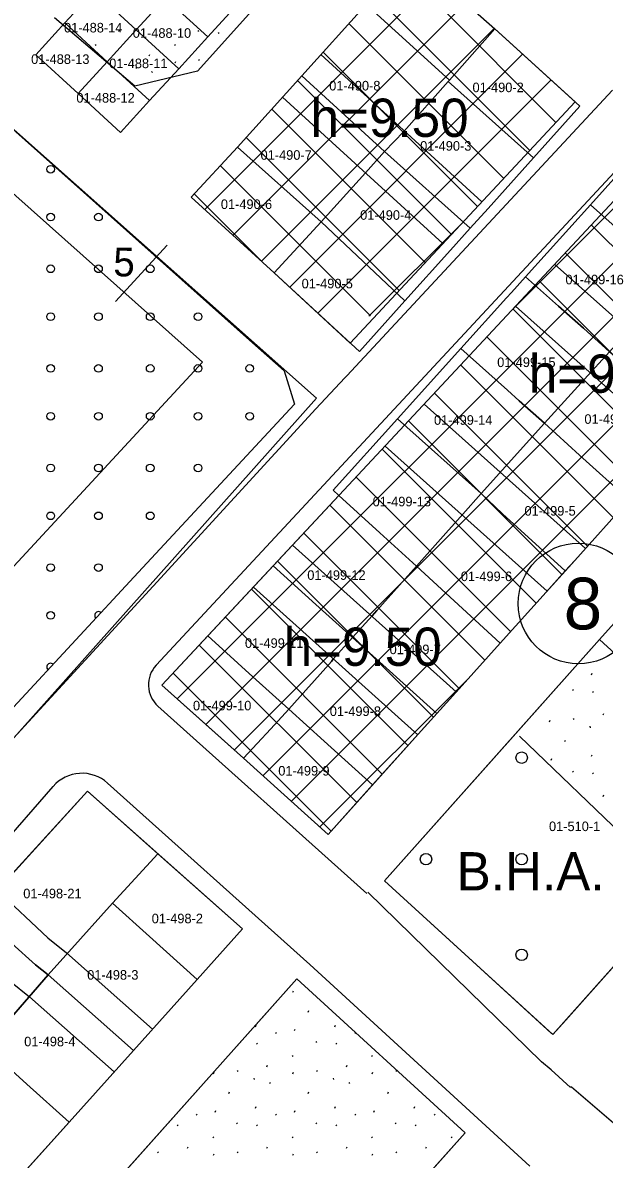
# Model space of a CAD drawing. Extents: x 413946 to 415528, y 4453939 to 4454944.
# Drawn here: x 415275 to 415335.7, y 4454614.8 to 4454733.5 of the extents above; entities that cross this region are included whole.
import ezdxf

# ---------------------------------------------------------------- set-up
doc = ezdxf.new("R2010")
doc.units = 0
for name, color, linetype in [('0_KADASTRO', 7, 'Continuous'), ('Level 20', 7, 'Continuous'), ('Level 27', 7, 'Continuous'), ('Level 28', 7, 'Continuous'), ('Level 29', 7, 'Continuous'), ('Level 30', 7, 'Continuous'), ('Level 33', 7, 'Continuous'), ('Level 34', 7, 'Continuous'), ('Level 41', 7, 'Continuous'), ('Level 43', 7, 'Continuous'), ('Level 57', 7, 'Continuous'), ('Level 58', 7, 'Continuous'), ('Level 59', 7, 'Continuous'), ('Level 62', 7, 'Continuous')]:
    doc.layers.add(name, color=color, linetype=linetype)

msp = doc.modelspace()

# ---------------------------------------------------------------- linework, layer by layer
at = {"layer": '0_KADASTRO'}
for points in [[(415283.89, 4454735.45), (415286.83, 4454732.74), (415283.8, 4454729.42), (415279.38, 4454733.47), (415281.18, 4454735.45)], [(415289.3, 4454735.45), (415286.83, 4454732.74), (415283.89, 4454735.45)], [(415290.54, 4454735.45), (415294.29, 4454732.01), (415291.26, 4454728.69), (415286.83, 4454732.74), (415289.3, 4454735.45)], [(415297.2, 4454735.45), (415297.32, 4454735.34), (415294.29, 4454732.01), (415290.54, 4454735.45)], [(415321.35, 4454735.45), (415324.27, 4454732.85), (415319.54, 4454727.49), (415310.85, 4454735.41), (415310.88, 4454735.45)]]:
    msp.add_lwpolyline(points, dxfattribs=at)
for points in [[(415304.11, 4454727.94), (415310.85, 4454735.41), (415319.54, 4454727.49), (415319.41, 4454727.34), (415314.76, 4454722.12), (415312.75, 4454720.05)], [(415276.35, 4454730.15), (415279.38, 4454733.47), (415283.8, 4454729.42), (415280.77, 4454726.09)], [(415283.8, 4454729.42), (415286.83, 4454732.74), (415291.26, 4454728.69), (415288.22, 4454725.36)], [(415319.41, 4454727.34), (415319.54, 4454727.49), (415324.27, 4454732.85), (415333.16, 4454724.77), (415328.31, 4454719.38)], [(415199.76, 4454658.01), (415238.68, 4454701.13), (415248.73, 4454712.27), (415265.02, 4454730.32), (415305.64, 4454694.27), (415240.14, 4454620.83), (415214.89, 4454644.08), (415205.4, 4454652.82)], [(415280.77, 4454726.09), (415283.8, 4454729.42), (415288.22, 4454725.36), (415285.19, 4454722.04)], [(415297.4, 4454720.49), (415304.11, 4454727.94), (415312.75, 4454720.05), (415310.78, 4454717.81), (415306.15, 4454712.71)], [(415312.75, 4454720.05), (415314.76, 4454722.12), (415319.41, 4454727.34), (415328.31, 4454719.38), (415323.57, 4454714.1), (415321.71, 4454712.02)], [(415292.56, 4454715.28), (415297.4, 4454720.49), (415306.15, 4454712.71), (415301.24, 4454707.38)], [(415306.15, 4454712.71), (415310.78, 4454717.81), (415312.75, 4454720.05), (415321.71, 4454712.02), (415319.66, 4454709.74), (415314.89, 4454704.44)], [(415334.27, 4454714.48), (415338.87, 4454719.58), (415347.64, 4454711.76), (415343.01, 4454706.66)], [(415327.49, 4454706.96), (415334.27, 4454714.48), (415343.01, 4454706.66), (415336.26, 4454699.11), (415333.53, 4454701.58), (415330.94, 4454703.88)], [(415301.24, 4454707.38), (415306.15, 4454712.71), (415314.89, 4454704.44), (415310.14, 4454699.15)], [(415320.74, 4454699.47), (415325.51, 4454704.76), (415326.01, 4454705.32), (415327.49, 4454706.96), (415330.94, 4454703.88), (415333.53, 4454701.58), (415336.26, 4454699.11), (415333.64, 4454696.26), (415329.46, 4454691.68), (415326.84, 4454693.99), (415325.6, 4454695.1)], [(415314.12, 4454692.13), (415320.74, 4454699.47), (415325.6, 4454695.1), (415326.84, 4454693.99), (415329.46, 4454691.68), (415322.85, 4454684.32)], [(415329.46, 4454691.68), (415333.64, 4454696.26), (415336.26, 4454699.11), (415338.5, 4454697.15), (415342.25, 4454693.82), (415345.14, 4454691.24), (415343.08, 4454688.95), (415338.33, 4454683.67), (415333.13, 4454688.34)], [(415307.41, 4454684.68), (415314.12, 4454692.13), (415322.85, 4454684.32), (415320.93, 4454682.17), (415320.38, 4454681.54), (415319.17, 4454680.18), (415316.09, 4454676.72), (415312.26, 4454680.23), (415308, 4454684.13)], [(415322.85, 4454684.32), (415329.46, 4454691.68), (415333.13, 4454688.34), (415338.33, 4454683.67), (415332.63, 4454677.34), (415331.62, 4454676.23), (415325.1, 4454682.19)], [(415301.11, 4454676.75), (415308, 4454684.13), (415312.26, 4454680.23), (415316.09, 4454676.72), (415314.9, 4454675.4), (415311.96, 4454672.1), (415311.46, 4454671.55), (415309.42, 4454669.28), (415305.58, 4454672.74)], [(415316.09, 4454676.72), (415319.17, 4454680.18), (415320.38, 4454681.54), (415320.93, 4454682.17), (415322.85, 4454684.32), (415325.1, 4454682.19), (415331.62, 4454676.23), (415329.63, 4454674.01), (415324.84, 4454668.69)], [(415294.3, 4454669.45), (415301.11, 4454676.75), (415305.58, 4454672.74), (415309.42, 4454669.28), (415307.37, 4454666.97), (415307.21, 4454666.78), (415302.78, 4454661.78), (415299.02, 4454665.18)], [(415309.42, 4454669.28), (415311.46, 4454671.55), (415311.96, 4454672.1), (415314.9, 4454675.4), (415316.09, 4454676.72), (415324.84, 4454668.69), (415320.87, 4454664.28), (415318.24, 4454661.36)], [(415300.36, 4454663.97), (415299.02, 4454665.18), (415294.3, 4454669.45), (415289.51, 4454664.32), (415294.37, 4454659.94), (415298.02, 4454656.67), (415300.89, 4454659.75), (415302.78, 4454661.78)], [(415302.78, 4454661.78), (415307.21, 4454666.78), (415307.37, 4454666.97), (415309.42, 4454669.28), (415318.24, 4454661.36), (415316.28, 4454659.19), (415311.52, 4454653.89), (415306.46, 4454658.47)], [(415312.74, 4454643.87), (415317.34, 4454649.02), (415323.93, 4454656.41), (415335.22, 4454669.06), (415352.81, 4454652.99), (415343.35, 4454642.39), (415331.69, 4454629.31), (415330.34, 4454627.8), (415330.17, 4454627.96), (415321.55, 4454635.83)], [(415298.02, 4454656.67), (415300.89, 4454659.75), (415302.78, 4454661.78), (415306.46, 4454658.47), (415311.52, 4454653.89), (415306.86, 4454648.72)], [(415270.25, 4454640.65), (415277.05, 4454648.1), (415281.73, 4454653.24), (415289.09, 4454646.69), (415284.35, 4454641.52), (415279.79, 4454636.45), (415277.62, 4454634.05), (415276.3, 4454635.1), (415273.81, 4454637.33)], [(415284.35, 4454641.52), (415289.09, 4454646.69), (415297.91, 4454638.85), (415293.18, 4454633.57), (415288.22, 4454638.04)], [(415263.47, 4454633.33), (415270.25, 4454640.65), (415273.81, 4454637.33), (415276.3, 4454635.1), (415277.62, 4454634.05), (415271.06, 4454626.51), (415267.3, 4454629.88)], [(415277.62, 4454634.05), (415279.79, 4454636.45), (415284.35, 4454641.52), (415288.22, 4454638.04), (415293.18, 4454633.57), (415286.52, 4454626.14)], [(415271.06, 4454626.51), (415277.62, 4454634.05), (415286.52, 4454626.14), (415279.81, 4454618.66), (415275.41, 4454622.61)], [(415281.1, 4454608.41), (415300.49, 4454630.14), (415303.6, 4454633.63), (415321.18, 4454617.54), (415316.45, 4454612.24), (415298.54, 4454592.17)], [(415264.52, 4454619), (415268.19, 4454623.21), (415271.06, 4454626.51), (415275.41, 4454622.61), (415279.81, 4454618.66), (415275.06, 4454613.36), (415273.08, 4454611.16)]]:
    msp.add_lwpolyline(points, close=True, dxfattribs=at)
at = {"layer": 'Level 20'}
for p, q in [((415265.37, 4454723.32), (415293.75, 4454698.03)), ((415284.66, 4454704.37), (415290.05, 4454710.27)), ((415293.75, 4454698.03), (415233.86, 4454633.41))]:
    msp.add_line(p, q, dxfattribs=at)
at = {"layer": 'Level 27'}
for p, q in [((415268.19, 4454727.49), (415298.98, 4454700.07)), ((415298.98, 4454700.07), (415302.27, 4454697.14))]:
    msp.add_line(p, q, dxfattribs=at)
for points in [[(415299.52, 4454735.45), (415293.22, 4454728.43), (415286.69, 4454726.87), (415278.27, 4454734.01)], [(415309.17, 4454700.04), (415301.24, 4454707.38), (415292.56, 4454715.28), (415297.4, 4454720.49), (415304.11, 4454727.94), (415310.85, 4454735.41), (415310.88, 4454735.45)], [(415321.35, 4454735.45), (415324.27, 4454732.85), (415332.66, 4454725.22)], [(415356.62, 4454703.99), (415351.88, 4454698.72), (415345.14, 4454691.24), (415343.08, 4454688.95), (415338.33, 4454683.67), (415332.63, 4454677.34), (415329.63, 4454674.01), (415324.84, 4454668.69), (415320.87, 4454664.28), (415316.28, 4454659.19), (415306.86, 4454648.72)], [(415335.22, 4454669.06), (415339.21, 4454673.54), (415341.01, 4454675.56)], [(415358.51, 4454659.42), (415356.79, 4454657.48), (415352.81, 4454652.99), (415330.34, 4454627.8), (415312.74, 4454643.87), (415335.22, 4454669.06)], [(415306.86, 4454648.72), (415298.02, 4454656.67), (415289.51, 4454664.32)]]:
    msp.add_lwpolyline(points, dxfattribs=at)
at = {"layer": 'Level 28'}
for p, q in [((415281.73, 4454653.24), (415297.91, 4454638.85)), ((415281.1, 4454608.41), (415303.6, 4454633.63)), ((415321.18, 4454617.54), (415298.54, 4454592.17))]:
    msp.add_line(p, q, dxfattribs=at)
for points in [[(415297.91, 4454638.85), (415293.18, 4454633.57), (415286.52, 4454626.14), (415279.81, 4454618.66), (415273.91, 4454612.08)], [(415303.6, 4454633.63), (415321.18, 4454617.54)]]:
    msp.add_lwpolyline(points, dxfattribs=at)
at = {"layer": 'Level 29'}
for points in [[(415332.66, 4454725.22), (415309.17, 4454700.04)], [(415289.51, 4454664.32), (415340.15, 4454718.59)], [(415302.27, 4454697.14), (415303.35, 4454693.67), (415287.03, 4454676.07)], [(415287.03, 4454676.07), (415241.4, 4454626.83), (415233.68, 4454626.78)], [(415255.35, 4454624.56), (415266.4, 4454636.56), (415270.75, 4454641.19), (415281.73, 4454653.24)]]:
    msp.add_lwpolyline(points, dxfattribs=at)
at = {"layer": 'Level 33'}
for centre in [(415327.09, 4454656.73), (415317.09, 4454646.13), (415327.09, 4454646.13), (415327.09, 4454636.13)]:
    msp.add_circle(centre, 0.6, dxfattribs=at)
at = {"layer": 'Level 34'}
for p, q in [((415293.98, 4454713.98), (415315.45, 4454735.45)), ((415296.95, 4454711.29), (415321.1, 4454735.45)), ((415327.94, 4454720.16), (415312.66, 4454735.45)), ((415330.67, 4454723.09), (415318.32, 4454735.45)), ((415325.21, 4454717.24), (415309.04, 4454733.41)), ((415299.91, 4454708.6), (415324.21, 4454732.9)), ((415302.86, 4454705.89), (415327.18, 4454730.21)), ((415322.48, 4454714.31), (415306.36, 4454730.43)), ((415319.75, 4454711.38), (415303.68, 4454727.46)), ((415305.8, 4454703.17), (415330.14, 4454727.51)), ((415317.02, 4454708.46), (415301, 4454724.48)), ((415314.29, 4454705.53), (415298.32, 4454721.51)), ((415311.3, 4454702.87), (415295.61, 4454718.56)), ((415326.05, 4454703.47), (415340.69, 4454718.11)), ((415291.11, 4454662.88), (415343.69, 4454715.46)), ((415299.94, 4454708.57), (415292.88, 4454715.63)), ((415294.09, 4454660.2), (415346.69, 4454712.8)), ((415311.12, 4454702.84), (415320.93, 4454712.64)), ((415350.05, 4454696.69), (415334.36, 4454712.38)), ((415297.07, 4454657.52), (415349.68, 4454710.14)), ((415347.37, 4454693.72), (415331.63, 4454709.46)), ((415300.05, 4454654.84), (415352.68, 4454707.48)), ((415344.69, 4454690.74), (415328.9, 4454706.53)), ((415303.03, 4454652.17), (415355.68, 4454704.83)), ((415342.01, 4454687.76), (415326.17, 4454703.6)), ((415339.33, 4454684.79), (415323.44, 4454700.68)), ((415336.65, 4454681.81), (415320.71, 4454697.75)), ((415333.97, 4454678.83), (415317.98, 4454694.82)), ((415331.29, 4454675.86), (415315.25, 4454691.9)), ((415328.61, 4454672.88), (415312.52, 4454688.97)), ((415325.93, 4454669.9), (415309.79, 4454686.04)), ((415323.25, 4454666.92), (415307.05, 4454683.12)), ((415320.57, 4454663.95), (415304.33, 4454680.19)), ((415317.89, 4454660.97), (415301.59, 4454677.26)), ((415315.21, 4454657.99), (415298.86, 4454674.34)), ((415312.53, 4454655.02), (415296.13, 4454671.41)), ((415309.85, 4454652.04), (415293.4, 4454668.49)), ((415307.17, 4454649.06), (415290.67, 4454665.56)), ((415306, 4454649.49), (415321.53, 4454665.01))]:
    msp.add_line(p, q, dxfattribs=at)
at = {"layer": 'Level 41'}
for p, q in [((415284.98, 4454732.68), (415285.05, 4454732.57)), ((415287.08, 4454732.49), (415287.15, 4454732.38)), ((415293.27, 4454732.68), (415293.34, 4454732.57)), ((415295.37, 4454732.49), (415295.44, 4454732.38)), ((415282.52, 4454731.22), (415282.6, 4454731.12)), ((415290.82, 4454731.22), (415290.89, 4454731.12)), ((415285.05, 4454729.65), (415285.12, 4454729.54)), ((415288.18, 4454730.03), (415288.25, 4454730.19)), ((415293.34, 4454729.65), (415293.41, 4454729.54)), ((415286.8, 4454728.86), (415286.82, 4454728.7)), ((415288.43, 4454728.39), (415288.51, 4454728.28)), ((415290.88, 4454729.3), (415290.95, 4454729.46)), ((415303.18, 4454632.22), (415303.25, 4454632.38)), ((415304.79, 4454630.16), (415304.87, 4454630.32)), ((415299.27, 4454628.63), (415299.34, 4454628.79)), ((415307.57, 4454628.63), (415307.64, 4454628.79)), ((415301.37, 4454628.02), (415301.44, 4454627.91)), ((415303.36, 4454628.22), (415303.43, 4454628.38)), ((415309.66, 4454628.02), (415309.73, 4454627.91)), ((415299.38, 4454626.9), (415299.45, 4454626.79)), ((415305.58, 4454627.09), (415305.65, 4454626.98)), ((415307.68, 4454626.9), (415307.75, 4454626.79)), ((415303.12, 4454625.63), (415303.19, 4454625.53)), ((415311.41, 4454625.63), (415311.48, 4454625.53)), ((415297.35, 4454624.06), (415297.42, 4454623.95)), ((415300.48, 4454624.44), (415300.55, 4454624.6)), ((415305.64, 4454624.06), (415305.72, 4454623.95)), ((415308.77, 4454624.44), (415308.84, 4454624.6)), ((415313.94, 4454624.06), (415314.01, 4454623.95)), ((415294.89, 4454623.71), (415294.96, 4454623.87)), ((415299.11, 4454623.27), (415299.13, 4454623.11)), ((415300.74, 4454622.8), (415300.81, 4454622.69)), ((415303.18, 4454623.71), (415303.25, 4454623.87)), ((415307.4, 4454623.27), (415307.42, 4454623.11)), ((415309.03, 4454622.8), (415309.1, 4454622.69)), ((415311.47, 4454623.71), (415311.54, 4454623.87)), ((415296.5, 4454621.65), (415296.57, 4454621.81)), ((415304.79, 4454621.65), (415304.87, 4454621.81)), ((415313.09, 4454621.65), (415313.16, 4454621.81)), ((415293.08, 4454619.51), (415293.15, 4454619.4)), ((415295.06, 4454619.71), (415295.14, 4454619.87)), ((415299.27, 4454620.12), (415299.34, 4454620.28)), ((415301.37, 4454619.51), (415301.44, 4454619.4)), ((415303.36, 4454619.71), (415303.43, 4454619.87)), ((415307.57, 4454620.12), (415307.64, 4454620.28)), ((415309.66, 4454619.51), (415309.73, 4454619.4)), ((415311.65, 4454619.71), (415311.72, 4454619.87)), ((415315.86, 4454620.12), (415315.93, 4454620.28)), ((415317.96, 4454619.51), (415318.03, 4454619.4)), ((415291.09, 4454618.38), (415291.16, 4454618.28)), ((415297.28, 4454618.58), (415297.35, 4454618.47)), ((415299.38, 4454618.38), (415299.45, 4454618.28)), ((415305.58, 4454618.58), (415305.65, 4454618.47)), ((415307.68, 4454618.38), (415307.75, 4454618.28)), ((415313.87, 4454618.58), (415313.94, 4454618.47)), ((415315.97, 4454618.38), (415316.04, 4454618.28)), ((415294.83, 4454617.12), (415294.9, 4454617.02)), ((415303.12, 4454617.12), (415303.19, 4454617.02)), ((415311.41, 4454617.12), (415311.48, 4454617.02)), ((415319.71, 4454617.12), (415319.78, 4454617.02)), ((415292.19, 4454615.93), (415292.26, 4454616.09)), ((415300.48, 4454615.93), (415300.55, 4454616.09)), ((415308.77, 4454615.93), (415308.84, 4454616.09)), ((415317.07, 4454615.93), (415317.14, 4454616.09)), ((415289.06, 4454615.55), (415289.13, 4454615.44)), ((415294.89, 4454615.2), (415294.96, 4454615.36)), ((415297.35, 4454615.55), (415297.42, 4454615.44)), ((415303.18, 4454615.2), (415303.25, 4454615.36)), ((415305.64, 4454615.55), (415305.72, 4454615.44)), ((415311.47, 4454615.2), (415311.54, 4454615.36)), ((415313.94, 4454615.55), (415314.01, 4454615.44))]:
    msp.add_line(p, q, dxfattribs=at)
at = {"layer": 'Level 43'}
for centre in [(415277.88, 4454718.19), (415277.88, 4454713.19), (415282.88, 4454713.19), (415277.88, 4454707.79), (415282.88, 4454707.79), (415288.28, 4454707.79), (415277.88, 4454702.79), (415282.88, 4454702.79), (415288.28, 4454702.79), (415293.28, 4454702.79), (415277.88, 4454697.39), (415282.88, 4454697.39), (415288.28, 4454697.39), (415293.28, 4454697.39), (415298.68, 4454697.39), (415277.88, 4454692.39), (415282.88, 4454692.39), (415288.28, 4454692.39), (415293.28, 4454692.39), (415298.68, 4454692.39), (415277.88, 4454686.99), (415282.88, 4454686.99), (415288.28, 4454686.99), (415293.28, 4454686.99), (415277.88, 4454681.99), (415282.88, 4454681.99), (415288.28, 4454681.99), (415277.88, 4454676.59), (415282.88, 4454676.59), (415277.88, 4454671.59)]:
    msp.add_circle(centre, 0.4, dxfattribs=at)
for centre, start, end in [((415282.88, 4454671.59), 45.908, 228.4436), ((415277.88, 4454666.19), 46.4013, 227.9503)]:
    msp.add_arc(centre, 0.4, start, end, dxfattribs=at)
at = {"layer": 'Level 57'}
for p, q in [((415334.38, 4454665.39), (415334.45, 4454665.55)), ((415332.39, 4454663.84), (415332.46, 4454663.74)), ((415334.49, 4454663.65), (415334.56, 4454663.54)), ((415332.46, 4454660.81), (415332.53, 4454660.71)), ((415335.59, 4454661.2), (415335.66, 4454661.36)), ((415329.99, 4454660.47), (415330.07, 4454660.63)), ((415334.22, 4454660.02), (415334.24, 4454659.86)), ((415343.96, 4454642.55), (415326.86, 4454658.97)), ((415331.61, 4454658.41), (415331.68, 4454658.57)), ((415330.17, 4454656.47), (415330.24, 4454656.63)), ((415334.38, 4454656.88), (415334.45, 4454657.04)), ((415332.39, 4454655.33), (415332.46, 4454655.22)), ((415334.49, 4454655.14), (415334.56, 4454655.03)), ((415335.59, 4454652.69), (415335.66, 4454652.84))]:
    msp.add_line(p, q, dxfattribs=at)
at = {"layer": 'Level 58'}
msp.add_circle((415333.02, 4454672.83), 6.3, dxfattribs=at)
at = {"layer": 'Level 59'}
for points in [[(415306.12, 4454730.17), (415322.94, 4454714.8)], [(415302.1, 4454725.71), (415318.85, 4454710.42)], [(415330.52, 4454708.27), (415347.15, 4454693.47)], [(415326.43, 4454703.88), (415343.13, 4454689.01)], [(415333.75, 4454678.59), (415316.9, 4454693.67)], [(415329.74, 4454674.13), (415312.81, 4454689.28)], [(415320.25, 4454663.59), (415303.16, 4454678.94)], [(415316.23, 4454659.13), (415299.06, 4454674.55)], [(415272.28, 4454642.86), (415277.59, 4454637.91)], [(415277.59, 4454637.91), (415279.55, 4454636.35)], [(415279.55, 4454636.35), (415288.52, 4454628.37)], [(415273.68, 4454633.35), (415275.69, 4454631.75)], [(415275.69, 4454631.75), (415284.51, 4454623.91)]]:
    msp.add_lwpolyline(points, dxfattribs=at)
at = {"layer": 'Level 62'}
for p, q in [((415289.09, 4454662.11), (415310.91, 4454642.53)), ((415217.66, 4454584.4), (415278.14, 4454653.73)), ((415283.82, 4454654.08), (415304.96, 4454635.11)), ((415330.17, 4454624.11), (415329.17, 4454624.97)), ((415332.19, 4454622.28), (415330.17, 4454624.11)), ((415332.29, 4454622.3), (415332.23, 4454622.35)), ((415351.95, 4454605.45), (415332.29, 4454622.3))]:
    msp.add_line(p, q, dxfattribs=at)
for points in [[(415336.56, 4454726.45), (415308.83, 4454696.63)], [(415337.7, 4454718.86), (415288.9, 4454666.39)], [(415308.63, 4454696.41), (415305.6, 4454693.16)], [(415308.83, 4454696.63), (415308.63, 4454696.41)], [(415305.6, 4454693.16), (415288.58, 4454674.65)], [(415288.58, 4454674.65), (415235.27, 4454616.69)], [(415329.17, 4454624.97), (415311.02, 4454642.67)], [(415304.96, 4454635.11), (415327.93, 4454614.06)]]:
    msp.add_lwpolyline(points, dxfattribs=at)
for centre, radius, start, end in [((415291.1, 4454664.35), 3, 137.0742, 228.0895), ((415281.15, 4454651.1), 4, 48.0875, 138.9017)]:
    msp.add_arc(centre, radius, start, end, dxfattribs=at)

# ---------------------------------------------------------------- texts
at = {"layer": '0_KADASTRO'}
for s, p in [('01-488-14', (415279.28, 4454732.48)), ('01-488-10', (415286.46, 4454731.92)), ('01-488-13', (415275.84, 4454729.19)), ('01-488-11', (415284, 4454728.75)), ('01-490-8', (415306.98, 4454726.42)), ('01-490-2', (415321.95, 4454726.24)), ('01-488-12', (415280.57, 4454725.15)), ('01-490-7', (415299.81, 4454719.18)), ('01-490-3', (415316.48, 4454720.13)), ('01-490-6', (415295.66, 4454714.04)), ('01-490-4', (415310.21, 4454712.91)), ('01-499-16', (415331.66, 4454706.17)), ('01-490-5', (415304.1, 4454705.75)), ('01-499-15', (415324.53, 4454697.53)), ('01-499-14', (415317.93, 4454691.5)), ('01-499-4', (415333.64, 4454691.6)), ('01-499-13', (415311.52, 4454682.98)), ('01-499-5', (415327.38, 4454682.01)), ('01-499-12', (415304.69, 4454675.3)), ('01-499-6', (415320.73, 4454675.17)), ('01-499-11', (415298.18, 4454668.2)), ('01-499-7', (415313.29, 4454667.54)), ('01-499-10', (415292.75, 4454661.67)), ('01-499-8', (415307.04, 4454661.08)), ('01-499-9', (415301.66, 4454654.86)), ('01-510-1', (415329.94, 4454649.06)), ('01-498-21', (415275.02, 4454642.04)), ('01-498-2', (415288.44, 4454639.43)), ('01-498-3', (415281.7, 4454633.54)), ('01-498-4', (415275.12, 4454626.58))]:
    msp.add_text(s, height=1, dxfattribs=at).set_placement(p)
at = {"layer": 'Level 20'}
msp.add_text('5', height=3, rotation=359.4141, dxfattribs=at).set_placement((415284.42, 4454707.01))
at = {"layer": 'Level 30'}
for p in [(415305.03, 4454721.57), (415327.83, 4454694.84), (415302.22, 4454666.32)]:
    msp.add_text('h=9.50', height=4, dxfattribs=at).set_placement(p)
at = {"layer": 'Level 33'}
msp.add_text('B.H.A.', height=4, dxfattribs=at).set_placement((415320.29, 4454642.86))
at = {"layer": 'Level 58'}
msp.add_text('8', height=5.4, rotation=359.4141, dxfattribs=at).set_placement((415331.46, 4454670.15))

doc.saveas('drawing.dxf')
